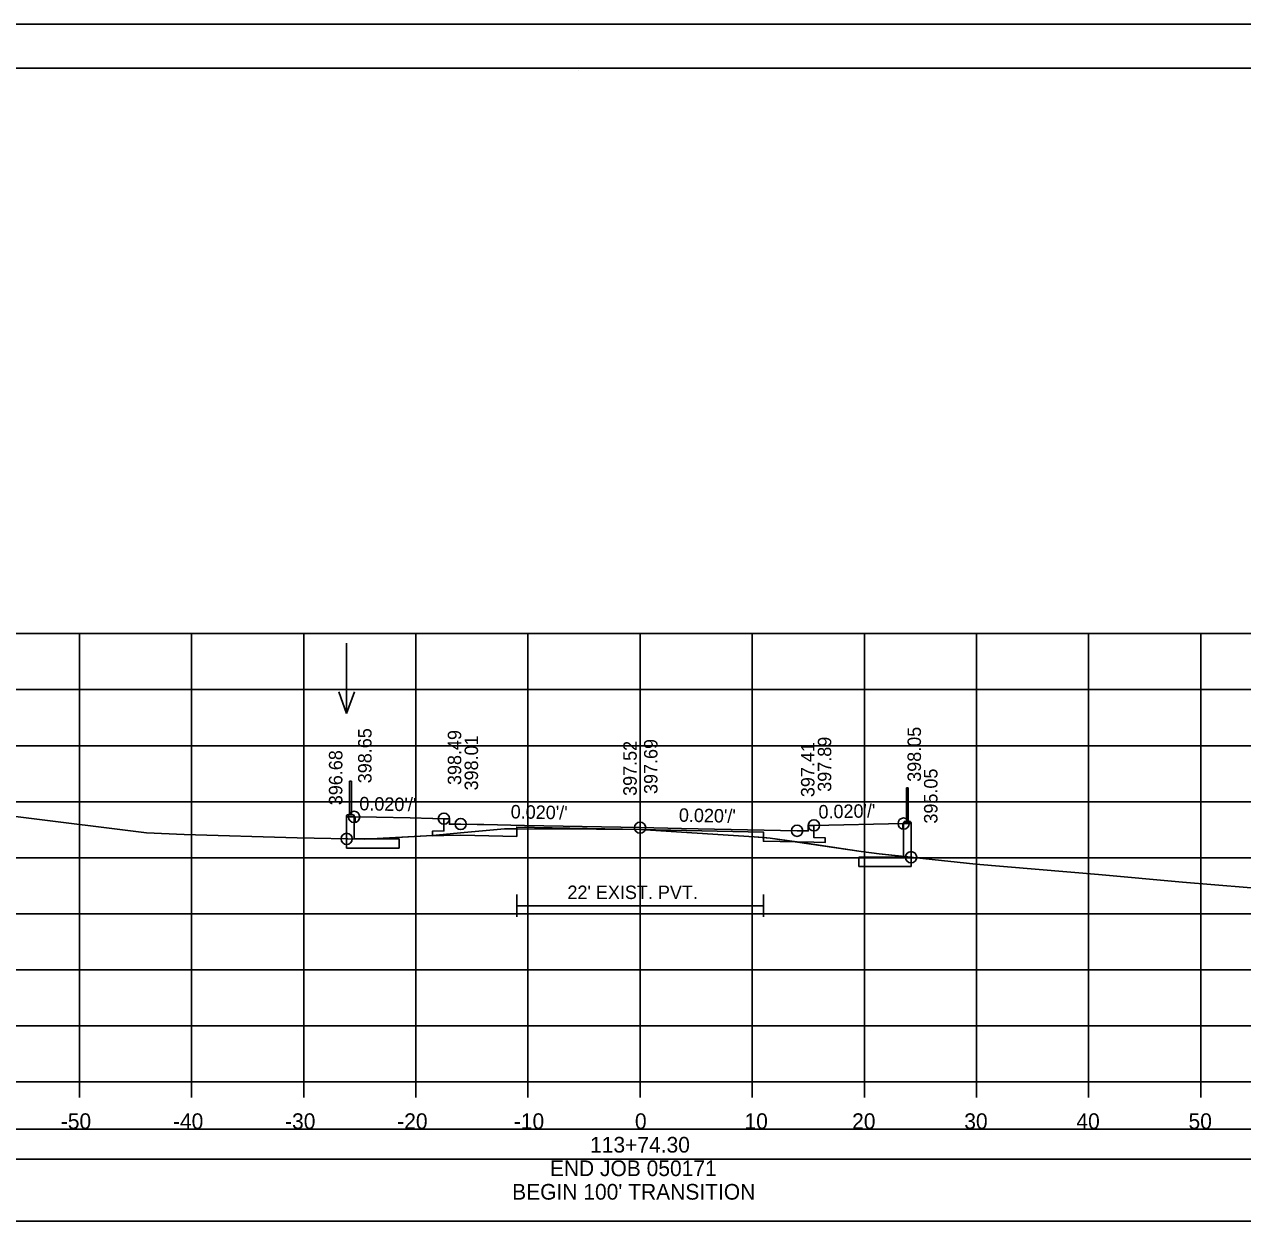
# Model space of a CAD drawing. Extents: x -37291014 to -37290680, y -936053 to -933067.
# Drawn here: x -37290898 to -37290789.4, y -933388 to -933279.9 of the extents above; entities that cross this region are included whole.
import ezdxf

# ---------------------------------------------------------------- set-up
doc = ezdxf.new("R2010")
doc.units = 0
for name, color, linetype in [('Default', 7, 'Continuous'), ('R_Alt Surface', 7, 'Continuous'), ('R_Axis', 7, 'Continuous'), ('R_Axis Annot', 7, 'Continuous'), ('R_Border', 7, 'Continuous'), ('R_Contours', 7, 'Continuous'), ('R_Exist Surface', 7, 'Continuous'), ('R_Fin Surface', 7, 'Continuous'), ('R_Grid', 7, 'Continuous'), ('R_No Plot', 7, 'Continuous'), ('R_Water', 7, 'Continuous'), ('R_Water Annot', 7, 'Continuous'), ('R_Xsect Elev', 7, 'Continuous'), ('R_Xsect Slope', 7, 'Continuous')]:
    doc.layers.add(name, color=color, linetype=linetype)

msp = doc.modelspace()

# ---------------------------------------------------------------- linework, layer by layer
at = {"layer": 'Default'}
for p, q in [((-37290869.02, -933350.43), (-37290869.02, -933347.43)), ((-37290869.02, -933347.43), (-37290868.85, -933347.43)), ((-37290868.85, -933347.43), (-37290868.85, -933350.43)), ((-37290819.35, -933348.03), (-37290819.35, -933351.03)), ((-37290819.18, -933348.03), (-37290819.35, -933348.03)), ((-37290819.18, -933351.03), (-37290819.18, -933348.03)), ((-37290869.21, -933350.45), (-37290869.27, -933350.52)), ((-37290869.27, -933350.52), (-37290869.27, -933353.42)), ((-37290868.66, -933350.43), (-37290869.21, -933350.43)), ((-37290869.21, -933350.43), (-37290869.21, -933350.45)), ((-37290868.66, -933350.45), (-37290869.21, -933350.45)), ((-37290868.66, -933350.45), (-37290868.66, -933350.43)), ((-37290868.6, -933350.52), (-37290868.66, -933350.45)), ((-37290868.6, -933352.58), (-37290868.6, -933350.52)), ((-37290819.6, -933351.12), (-37290819.54, -933351.05)), ((-37290819.6, -933354.22), (-37290819.6, -933351.12)), ((-37290819.54, -933351.03), (-37290819, -933351.03)), ((-37290819.54, -933351.05), (-37290819.54, -933351.03)), ((-37290819.54, -933351.05), (-37290819, -933351.05)), ((-37290819, -933351.03), (-37290819, -933351.05)), ((-37290819, -933351.05), (-37290818.93, -933351.12)), ((-37290818.93, -933351.12), (-37290818.93, -933355.05)), ((-37290864.6, -933352.58), (-37290868.6, -933352.58)), ((-37290864.6, -933353.42), (-37290864.6, -933352.58)), ((-37290864.6, -933353.42), (-37290869.27, -933353.42)), ((-37290823.6, -933355.05), (-37290823.6, -933354.22)), ((-37290823.6, -933354.22), (-37290819.6, -933354.22)), ((-37290823.6, -933355.05), (-37290818.93, -933355.05))]:
    msp.add_line(p, q, dxfattribs=at)
for points in [[(-37290868.52, -933351.12), (-37290868.6, -933351.12), (-37290868.6, -933350.62), (-37290868.52, -933350.62), (-37290868.52, -933351.12)], [(-37290819.68, -933351.72), (-37290819.6, -933351.72), (-37290819.6, -933351.22), (-37290819.68, -933351.22), (-37290819.68, -933351.72)]]:
    msp.add_lwpolyline(points, dxfattribs=at)
for points in [[(-37290992.31, -933381.17), (-37290693.89, -933381.17), (-37290693.89, -933378.47), (-37290992.31, -933378.47)], [(-37290992.31, -933386.7), (-37290693.89, -933386.7), (-37290693.89, -933381.17), (-37290992.31, -933381.17)]]:
    msp.add_lwpolyline(points, close=True, dxfattribs=at)
at = {"layer": 'R_Alt Surface'}
for points in [[(-37290827.6, -933351.38), (-37290827.6, -933352.47), (-37290826.59, -933352.49), (-37290826.6, -933352.91), (-37290827.6, -933352.89), (-37290829.1, -933352.86), (-37290832.1, -933352.8), (-37290832.1, -933351.97), (-37290843.1, -933351.75), (-37290854.1, -933351.53), (-37290854.1, -933352.36), (-37290859.1, -933352.26), (-37290860.6, -933352.29), (-37290861.6, -933352.31), (-37290861.61, -933351.89), (-37290860.6, -933351.87), (-37290860.6, -933350.78)], [(-37290854.1, -933357.55), (-37290854.1, -933359.55)], [(-37290832.1, -933357.55), (-37290832.1, -933359.55)], [(-37290854.1, -933358.55), (-37290832.1, -933358.55)]]:
    msp.add_lwpolyline(points, dxfattribs=at)
at = {"layer": 'R_Axis'}
for p, q in [((-37290993.1, -933374.27), (-37290693.1, -933374.27)), ((-37290893.1, -933375.67), (-37290893.1, -933374.27)), ((-37290883.1, -933375.67), (-37290883.1, -933374.27)), ((-37290873.1, -933375.67), (-37290873.1, -933374.27)), ((-37290863.1, -933375.67), (-37290863.1, -933374.27)), ((-37290853.1, -933375.67), (-37290853.1, -933374.27)), ((-37290843.1, -933375.67), (-37290843.1, -933374.27)), ((-37290833.1, -933375.67), (-37290833.1, -933374.27)), ((-37290823.1, -933375.67), (-37290823.1, -933374.27)), ((-37290813.1, -933375.67), (-37290813.1, -933374.27)), ((-37290803.1, -933375.67), (-37290803.1, -933374.27)), ((-37290793.1, -933375.67), (-37290793.1, -933374.27))]:
    msp.add_line(p, q, dxfattribs=at)
at = {"layer": 'R_Border'}
for p, q in [((-37291001.1, -933283.81), (-37290684.92, -933283.81)), ((-37290848.58, -933284.07), (-37290848.58, -933284.07)), ((-37290848.58, -933284.07), (-37290848.58, -933284.07))]:
    msp.add_line(p, q, dxfattribs=at)
at = {"layer": 'R_Contours'}
for p, q in [((-37290868.6, -933351.12), (-37290868.6, -933352.58)), ((-37290869.27, -933352.58), (-37290869.27, -933353.42)), ((-37290868.6, -933352.58), (-37290866.96, -933352.58)), ((-37290864.6, -933352.58), (-37290866.96, -933352.58)), ((-37290864.6, -933353.42), (-37290864.6, -933352.58)), ((-37290861.6, -933352.29), (-37290861.6, -933352.31)), ((-37290854.1, -933351.68), (-37290846.99, -933351.73)), ((-37290846.99, -933351.73), (-37290843.1, -933351.75)), ((-37290832.1, -933351.97), (-37290843.1, -933351.75)), ((-37290832.1, -933352.47), (-37290832.1, -933351.97)), ((-37290832.1, -933352.47), (-37290832.1, -933352.8)), ((-37290869.27, -933353.42), (-37290864.6, -933353.42)), ((-37290832.1, -933352.8), (-37290829.13, -933352.86)), ((-37290829.1, -933352.86), (-37290823.38, -933353.7))]:
    msp.add_line(p, q, dxfattribs=at)
for points in [[(-37290868.52, -933350.62), (-37290868.52, -933351.12), (-37290868.6, -933351.12)], [(-37290860.6, -933350.78), (-37290861.59, -933350.76), (-37290861.6, -933350.76), (-37290863.6, -933350.72), (-37290866.61, -933350.66), (-37290868.52, -933350.62)], [(-37290861.6, -933352.29), (-37290861.61, -933351.89), (-37290860.6, -933351.87), (-37290860.6, -933350.78)], [(-37290843.1, -933351.75), (-37290854.1, -933351.53), (-37290854.1, -933351.68)], [(-37290827.6, -933351.38), (-37290827.6, -933352.47), (-37290826.59, -933352.49), (-37290826.6, -933352.91), (-37290827.6, -933352.89), (-37290829.1, -933352.86)], [(-37290818.93, -933354.22), (-37290818.93, -933351.22), (-37290819.6, -933351.22), (-37290827.6, -933351.38)], [(-37290866.96, -933352.58), (-37290867.64, -933352.62), (-37290869.27, -933352.58)], [(-37290866.96, -933352.58), (-37290861.61, -933352.29), (-37290861.6, -933352.29)], [(-37290861.6, -933352.31), (-37290860.6, -933352.29), (-37290859.1, -933352.26), (-37290854.1, -933352.36), (-37290854.1, -933351.68)], [(-37290854.1, -933351.68), (-37290855.2, -933351.68), (-37290858.78, -933352.01), (-37290861.6, -933352.29)], [(-37290843.1, -933351.75), (-37290832.93, -933352.41), (-37290832.1, -933352.47)], [(-37290829.13, -933352.86), (-37290831.5, -933352.51), (-37290832.1, -933352.47)], [(-37290829.1, -933352.86), (-37290829.1, -933352.86)], [(-37290823.38, -933353.7), (-37290821.79, -933353.92), (-37290818.93, -933354.22)]]:
    msp.add_lwpolyline(points, dxfattribs=at)
at = {"layer": 'R_Exist Surface'}
msp.add_lwpolyline([(-37290909.32, -933349.27), (-37290887.11, -933352.03), (-37290883.77, -933352.18), (-37290873.67, -933352.48), (-37290867.64, -933352.62), (-37290861.61, -933352.29), (-37290858.78, -933352.01), (-37290855.2, -933351.68), (-37290846.99, -933351.73), (-37290843.1, -933351.75), (-37290832.93, -933352.41), (-37290831.5, -933352.51), (-37290823.38, -933353.7), (-37290821.79, -933353.92), (-37290813.16, -933354.83), (-37290802.22, -933355.75), (-37290794.72, -933356.46), (-37290783.2, -933357.39), (-37290776.06, -933357.97), (-37290770.85, -933358.42), (-37290769.01, -933358.52), (-37290760.39, -933359.19), (-37290752.32, -933359.41), (-37290751.98, -933359.38)], dxfattribs=at)
at = {"layer": 'R_Fin Surface'}
msp.add_lwpolyline([(-37290869.27, -933352.58), (-37290869.27, -933350.62), (-37290868.6, -933350.62), (-37290866.61, -933350.66), (-37290866.6, -933350.66), (-37290863.6, -933350.72), (-37290861.6, -933350.76), (-37290861.59, -933350.76), (-37290860.6, -933350.78), (-37290860.1, -933350.78), (-37290860.1, -933351.28), (-37290859.1, -933351.26), (-37290857.63, -933351.29), (-37290857.11, -933351.3), (-37290857.1, -933351.3), (-37290857.09, -933351.3), (-37290857.03, -933351.3), (-37290853.4, -933351.38), (-37290843.1, -933351.58), (-37290839.4, -933351.66), (-37290829.1, -933351.86), (-37290829.1, -933351.86), (-37290828.1, -933351.88), (-37290828.1, -933351.38), (-37290827.6, -933351.38), (-37290819.6, -933351.22), (-37290818.93, -933351.22), (-37290818.93, -933354.22)], dxfattribs=at)
at = {"layer": 'R_Grid'}
for p, q in [((-37290993.1, -933334.27), (-37290693.1, -933334.27)), ((-37290893.1, -933374.27), (-37290893.1, -933334.27)), ((-37290883.1, -933374.27), (-37290883.1, -933334.27)), ((-37290873.1, -933374.27), (-37290873.1, -933334.27)), ((-37290863.1, -933374.27), (-37290863.1, -933334.27)), ((-37290853.1, -933374.27), (-37290853.1, -933334.27)), ((-37290843.1, -933374.27), (-37290843.1, -933334.27)), ((-37290833.1, -933374.27), (-37290833.1, -933334.27)), ((-37290823.1, -933374.27), (-37290823.1, -933334.27)), ((-37290813.1, -933374.27), (-37290813.1, -933334.27)), ((-37290803.1, -933374.27), (-37290803.1, -933334.27)), ((-37290793.1, -933374.27), (-37290793.1, -933334.27)), ((-37290993.1, -933339.27), (-37290693.1, -933339.27)), ((-37290993.1, -933344.27), (-37290693.1, -933344.27)), ((-37290993.1, -933349.27), (-37290693.1, -933349.27)), ((-37290993.1, -933354.27), (-37290693.1, -933354.27)), ((-37290993.1, -933359.27), (-37290693.1, -933359.27)), ((-37290993.1, -933364.27), (-37290693.1, -933364.27)), ((-37290993.1, -933369.27), (-37290693.1, -933369.27)), ((-37290993.1, -933374.27), (-37290693.1, -933374.27))]:
    msp.add_line(p, q, dxfattribs=at)
at = {"layer": 'R_No Plot'}
msp.add_line((-37291013.5, -933279.91), (-37290680.17, -933279.91), dxfattribs=at)
for points in [[(-37291013.51, -933279.91), (-37290680.17, -933279.91), (-37290680.17, -933493.25), (-37291013.51, -933493.25)], [(-37290767.18, -933283.81), (-37290747.56, -933283.81), (-37290747.56, -933293.69), (-37290731.45, -933293.69), (-37290708.25, -933293.69), (-37290708.25, -933318.02), (-37290684.92, -933318.02), (-37290684.92, -933489.27), (-37291001.1, -933489.27), (-37291001.1, -933283.81)]]:
    msp.add_lwpolyline(points, close=True, dxfattribs=at)
for centre in [(-37290868.6, -933350.62), (-37290860.6, -933350.78), (-37290859.1, -933351.26), (-37290843.1, -933351.58), (-37290829.1, -933351.86), (-37290829.1, -933351.86), (-37290827.6, -933351.38), (-37290819.6, -933351.22), (-37290869.27, -933352.58), (-37290818.93, -933354.22)]:
    msp.add_circle(centre, 0.5, dxfattribs=at)
at = {"layer": 'R_Water Annot'}
for p, q in [((-37290869.27, -933335.11), (-37290869.27, -933341.4)), ((-37290869.27, -933341.4), (-37290869.97, -933339.47)), ((-37290869.27, -933341.4), (-37290868.57, -933339.47))]:
    msp.add_line(p, q, dxfattribs=at)
at = {"layer": 'R_Xsect Elev'}
msp.add_line((-37290843.1, -933351.75), (-37290843.1, -933341.75), dxfattribs=at)

# ---------------------------------------------------------------- texts
at = {"layer": 'R_Axis Annot'}
for s, p in [('-50', (-37290894.76, -933378.47)), ('-40', (-37290884.76, -933378.47)), ('-30', (-37290874.76, -933378.47)), ('-20', (-37290864.76, -933378.47)), ('-10', (-37290854.36, -933378.47)), ('0', (-37290843.56, -933378.47)), ('10', (-37290833.79, -933378.47)), ('20', (-37290824.19, -933378.47)), ('30', (-37290814.19, -933378.47)), ('40', (-37290804.19, -933378.47)), ('50', (-37290794.19, -933378.47)), ('113+74.30', (-37290847.56, -933380.57)), ('END JOB 050171', (-37290851.15, -933382.67)), ("BEGIN 100' TRANSITION", (-37290854.51, -933384.77))]:
    msp.add_text(s, height=1.4, dxfattribs=at).set_placement(p)
at = {"layer": 'R_Water'}
msp.add_text("22' EXIST. PVT.", height=1.2, dxfattribs=at).set_placement((-37290849.58, -933357.95))
at = {"layer": 'R_Xsect Elev'}
for s, p in [('398.65', (-37290867.05, -933347.62)), ('398.49', (-37290859.05, -933347.78)), ('398.05', (-37290818.05, -933347.49)), ('398.01', (-37290857.55, -933348.26)), ('397.52', (-37290843.4, -933348.75)), ('397.69', (-37290841.55, -933348.58)), ('397.41', (-37290827.55, -933348.86)), ('397.41', (-37290827.55, -933348.86)), ('397.89', (-37290826.05, -933348.38)), ('396.68', (-37290869.65, -933349.58)), ('395.05', (-37290816.58, -933351.22))]:
    msp.add_text(s, height=1.2, rotation=90, dxfattribs=at).set_placement(p)
at = {"layer": 'R_Xsect Slope'}
for rotation, p in [(358.8542, (-37290868.15, -933350.03)), (1.1458, (-37290827.18, -933350.77)), (358.8542, (-37290854.65, -933350.75)), (358.8542, (-37290839.65, -933351.05))]:
    msp.add_text("0.020'/'", height=1.2, rotation=rotation, dxfattribs=at).set_placement(p)

doc.saveas('drawing.dxf')
